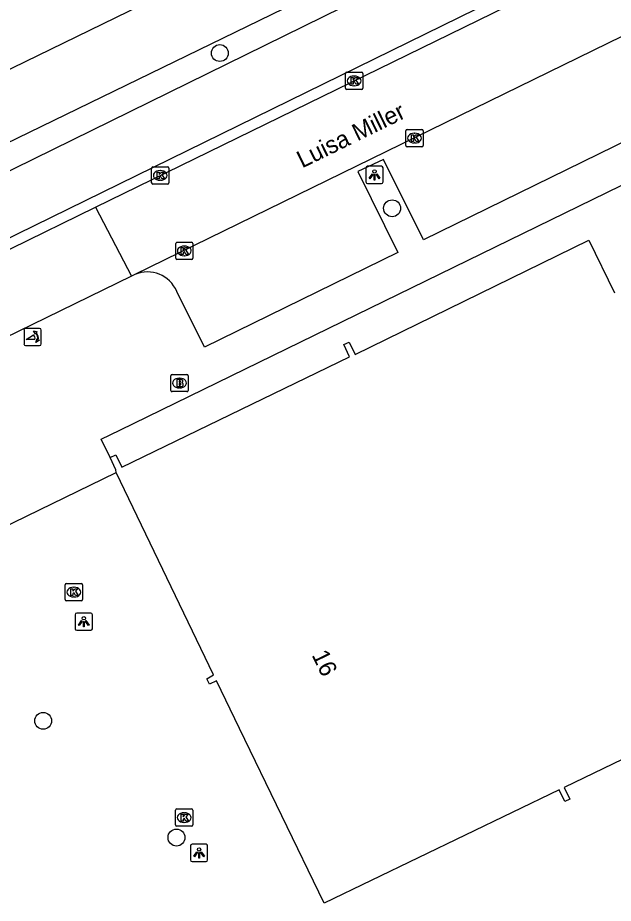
# Model space of a CAD drawing. Extents: x 160457 to 162082, y 388340 to 389736.
# Drawn here: x 161090.4 to 161125, y 388767 to 388818.4 of the extents above; entities that cross this region are included whole.
import ezdxf

# ---------------------------------------------------------------- set-up
doc = ezdxf.new("R2010")
doc.units = 0
for name, color, linetype in [('IMGEO_Boom', 7, 'Continuous'), ('IMGEO_Brandkraan', 7, 'Continuous'), ('IMGEO_Fietspad_gesloten', 7, 'Continuous'), ('IMGEO_Haag', 7, 'Continuous'), ('IMGEO_Hek', 7, 'Continuous'), ('IMGEO_Kolk', 7, 'Continuous'), ('IMGEO_Lichtpunt', 7, 'Continuous'), ('IMGEO_Openbare_ruimte_label', 7, 'Continuous'), ('IMGEO_Pand', 7, 'Continuous'), ('IMGEO_Pand_nummerreeks', 7, 'Continuous'), ('IMGEO_Poller', 7, 'Continuous'), ('IMGEO_Rijbaan_lokaal_gesloten', 7, 'Continuous'), ('IMGEO_Rijbaan_lokaal_open', 7, 'Continuous'), ('IMGEO_Voetpad_open', 7, 'Continuous'), ('IMGEO_Waterloop', 7, 'Continuous')]:
    doc.layers.add(name, color=color, linetype=linetype)

msp = doc.modelspace()

# ---------------------------------------------------------------- linework, layer by layer
at = {"layer": 'IMGEO_Boom'}
for centre in [(161102.158, 388816.336), (161112.149, 388807.331), (161091.903, 388777.596), (161099.638, 388770.826)]:
    msp.add_circle(centre, 0.489, dxfattribs=at)
at = {"layer": 'IMGEO_Brandkraan'}
for p, q in [((161099.393, 388797.694), (161100.245, 388797.694)), ((161099.318, 388796.768), (161099.318, 388797.62)), ((161099.806, 388797.474), (161099.831, 388797.474)), ((161100.319, 388797.62), (161100.319, 388796.768)), ((161100.245, 388796.694), (161099.393, 388796.694)), ((161099.829, 388796.914), (161099.804, 388796.914))]:
    msp.add_line(p, q, dxfattribs=at)
for points in [[(161099.393, 388797.694), (161100.245, 388797.694)], [(161099.318, 388796.768), (161099.318, 388797.62)], [(161099.666, 388797.394), (161099.666, 388796.994), (161099.879, 388796.994)], [(161099.897, 388797.394), (161099.666, 388797.394)], [(161099.845, 388797.313), (161099.791, 388797.313), (161099.791, 388797.237)], [(161099.791, 388797.237), (161099.844, 388797.237)], [(161099.853, 388797.161), (161099.791, 388797.161), (161099.791, 388797.08)], [(161100.319, 388797.62), (161100.319, 388796.768)], [(161100.245, 388796.694), (161099.393, 388796.694)], [(161099.791, 388797.08), (161099.853, 388797.08)]]:
    msp.add_lwpolyline(points, dxfattribs=at)
for centre, radius, start, end in [((161099.395, 388797.618), 0.0765, 91.552, 178.448), ((161099.395, 388797.618), 0.0765, 91.552, 178.448), ((161100.243, 388797.618), 0.0765, 1.552, 88.448), ((161100.243, 388797.618), 0.0765, 1.552, 88.448), ((161099.846, 388797.275), 0.0379, 267.8285, 90.9355), ((161099.854, 388797.12), 0.0404, 269.8759, 90.5077), ((161099.901, 388797.249), 0.145, 59.4692, 91.5367), ((161099.926, 388797.296), 0.0922, 285.5137, 58.1501), ((161099.931, 388797.104), 0.105, 301.3115, 78.989), ((161099.395, 388796.77), 0.0765, 181.552, 268.448), ((161099.395, 388796.77), 0.0765, 181.552, 268.448), ((161099.885, 388797.245), 0.251, 268.6676, 293.5347), ((161100.243, 388796.77), 0.0765, 271.552, 358.448), ((161100.243, 388796.77), 0.0765, 271.552, 358.448)]:
    msp.add_arc(centre, radius, start, end, dxfattribs=at)
for centre, major_axis, ratio, start_param, end_param in [((161099.805, 388797.194), (-0.387, 0.002), 0.722429, 4.712389, 7.853982), ((161099.83, 388797.194), (-0.39, 0.002), 0.717154, 1.570796, 4.712389)]:
    msp.add_ellipse(centre, major_axis=major_axis, ratio=ratio, start_param=start_param, end_param=end_param, dxfattribs=at)
at = {"layer": 'IMGEO_Fietspad_gesloten'}
for points in [[(161212.675, 388869.73), (161150.663, 388839.341), (161081.251, 388805.232)], [(161027.242, 388774.896), (161145.643, 388832.943), (161218.307, 388868.529)]]:
    msp.add_lwpolyline(points, dxfattribs=at)
at = {"layer": 'IMGEO_Haag'}
msp.add_lwpolyline([(161080.564, 388806.614), (161150.141, 388840.461), (161212.132, 388870.817)], dxfattribs=at)
at = {"layer": 'IMGEO_Hek'}
msp.add_lwpolyline([(161085.726, 388786.938), (161096.137, 388792.012)], dxfattribs=at)
at = {"layer": 'IMGEO_Kolk'}
for p, q in [((161109.452, 388814.298), (161109.452, 388815.15)), ((161109.527, 388815.224), (161110.379, 388815.224)), ((161110.453, 388815.15), (161110.453, 388814.298)), ((161109.94, 388815.004), (161109.965, 388815.004)), ((161110.379, 388814.224), (161109.527, 388814.224)), ((161109.963, 388814.444), (161109.938, 388814.444)), ((161112.951, 388810.974), (161112.951, 388811.826)), ((161113.026, 388811.9), (161113.878, 388811.9)), ((161113.439, 388811.68), (161113.464, 388811.68)), ((161113.952, 388811.826), (161113.952, 388810.974)), ((161113.462, 388811.12), (161113.437, 388811.12)), ((161113.878, 388810.9), (161113.026, 388810.9)), ((161098.198, 388808.81), (161098.198, 388809.662)), ((161098.273, 388809.736), (161099.125, 388809.736)), ((161098.686, 388809.516), (161098.711, 388809.516)), ((161099.199, 388809.662), (161099.199, 388808.81)), ((161099.125, 388808.736), (161098.273, 388808.736)), ((161098.709, 388808.956), (161098.684, 388808.956)), ((161099.594, 388804.432), (161099.594, 388805.284)), ((161099.669, 388805.358), (161100.521, 388805.358)), ((161100.082, 388805.138), (161100.107, 388805.138)), ((161100.595, 388805.284), (161100.595, 388804.432)), ((161100.521, 388804.358), (161099.669, 388804.358)), ((161100.105, 388804.578), (161100.08, 388804.578)), ((161093.188, 388784.638), (161093.188, 388785.49)), ((161093.263, 388785.564), (161094.115, 388785.564)), ((161093.676, 388785.344), (161093.701, 388785.344)), ((161094.189, 388785.49), (161094.189, 388784.638)), ((161094.115, 388784.564), (161093.263, 388784.564)), ((161093.699, 388784.784), (161093.674, 388784.784)), ((161099.585, 388771.561), (161099.585, 388772.413)), ((161099.66, 388772.487), (161100.512, 388772.487)), ((161100.073, 388772.267), (161100.098, 388772.267)), ((161100.586, 388772.413), (161100.586, 388771.561)), ((161100.512, 388771.487), (161099.66, 388771.487)), ((161100.096, 388771.707), (161100.071, 388771.707))]:
    msp.add_line(p, q, dxfattribs=at)
for points in [[(161109.452, 388814.298), (161109.452, 388815.15)], [(161109.527, 388815.224), (161110.379, 388815.224)], [(161110.453, 388815.15), (161110.453, 388814.298)], [(161109.773, 388814.924), (161109.896, 388814.924), (161109.896, 388814.773), (161110.026, 388814.924), (161110.19, 388814.924), (161110.044, 388814.773), (161110.197, 388814.524), (161110.045, 388814.524), (161109.96, 388814.688), (161109.896, 388814.621), (161109.896, 388814.524), (161109.773, 388814.524), (161109.773, 388814.924)], [(161110.379, 388814.224), (161109.527, 388814.224)], [(161112.951, 388810.974), (161112.951, 388811.826)], [(161113.026, 388811.9), (161113.878, 388811.9)], [(161113.272, 388811.6), (161113.395, 388811.6), (161113.395, 388811.449), (161113.525, 388811.6), (161113.689, 388811.6), (161113.543, 388811.449), (161113.696, 388811.2), (161113.544, 388811.2), (161113.459, 388811.364), (161113.395, 388811.297), (161113.395, 388811.2), (161113.272, 388811.2), (161113.272, 388811.6)], [(161113.952, 388811.826), (161113.952, 388810.974)], [(161113.878, 388810.9), (161113.026, 388810.9)], [(161098.198, 388808.81), (161098.198, 388809.662)], [(161098.273, 388809.736), (161099.125, 388809.736)], [(161099.199, 388809.662), (161099.199, 388808.81)], [(161098.519, 388809.436), (161098.642, 388809.436), (161098.642, 388809.285), (161098.772, 388809.436), (161098.936, 388809.436), (161098.79, 388809.285), (161098.943, 388809.036), (161098.791, 388809.036), (161098.706, 388809.2), (161098.642, 388809.133), (161098.642, 388809.036), (161098.519, 388809.036), (161098.519, 388809.436)], [(161099.125, 388808.736), (161098.273, 388808.736)], [(161099.594, 388804.432), (161099.594, 388805.284)], [(161099.669, 388805.358), (161100.521, 388805.358)], [(161099.915, 388805.058), (161100.038, 388805.058), (161100.038, 388804.907), (161100.168, 388805.058), (161100.332, 388805.058), (161100.186, 388804.907), (161100.339, 388804.658), (161100.187, 388804.658), (161100.102, 388804.822), (161100.038, 388804.755), (161100.038, 388804.658), (161099.915, 388804.658), (161099.915, 388805.058)], [(161100.595, 388805.284), (161100.595, 388804.432)], [(161100.521, 388804.358), (161099.669, 388804.358)], [(161093.188, 388784.638), (161093.188, 388785.49)], [(161093.263, 388785.564), (161094.115, 388785.564)], [(161094.189, 388785.49), (161094.189, 388784.638)], [(161093.509, 388785.264), (161093.632, 388785.264), (161093.632, 388785.113), (161093.762, 388785.264), (161093.926, 388785.264), (161093.78, 388785.113), (161093.933, 388784.864), (161093.781, 388784.864), (161093.696, 388785.028), (161093.632, 388784.961), (161093.632, 388784.864), (161093.509, 388784.864), (161093.509, 388785.264)], [(161094.115, 388784.564), (161093.263, 388784.564)], [(161099.585, 388771.561), (161099.585, 388772.413)], [(161099.66, 388772.487), (161100.512, 388772.487)], [(161099.906, 388772.187), (161100.029, 388772.187), (161100.029, 388772.036), (161100.159, 388772.187), (161100.323, 388772.187), (161100.177, 388772.036), (161100.33, 388771.787), (161100.178, 388771.787), (161100.093, 388771.951), (161100.029, 388771.884), (161100.029, 388771.787), (161099.906, 388771.787), (161099.906, 388772.187)], [(161100.586, 388772.413), (161100.586, 388771.561)], [(161100.512, 388771.487), (161099.66, 388771.487)]]:
    msp.add_lwpolyline(points, dxfattribs=at)
for centre, start, end in [((161109.529, 388815.148), 91.552, 178.448), ((161109.529, 388815.148), 91.552, 178.448), ((161110.377, 388815.148), 1.552, 88.448), ((161110.377, 388815.148), 1.552, 88.448), ((161109.529, 388814.3), 181.552, 268.448), ((161109.529, 388814.3), 181.552, 268.448), ((161110.377, 388814.3), 271.552, 358.448), ((161110.377, 388814.3), 271.552, 358.448), ((161113.028, 388811.824), 91.552, 178.448), ((161113.028, 388811.824), 91.552, 178.448), ((161113.876, 388811.824), 1.552, 88.448), ((161113.876, 388811.824), 1.552, 88.448), ((161113.028, 388810.976), 181.552, 268.448), ((161113.028, 388810.976), 181.552, 268.448), ((161113.876, 388810.976), 271.552, 358.448), ((161113.876, 388810.976), 271.552, 358.448), ((161098.275, 388809.66), 91.552, 178.448), ((161098.275, 388809.66), 91.552, 178.448), ((161099.123, 388809.66), 1.552, 88.448), ((161099.123, 388809.66), 1.552, 88.448), ((161098.275, 388808.812), 181.552, 268.448), ((161098.275, 388808.812), 181.552, 268.448), ((161099.123, 388808.812), 271.552, 358.448), ((161099.123, 388808.812), 271.552, 358.448), ((161099.671, 388805.282), 91.552, 178.448), ((161099.671, 388805.282), 91.552, 178.448), ((161100.519, 388805.282), 1.552, 88.448), ((161100.519, 388805.282), 1.552, 88.448), ((161099.671, 388804.434), 181.552, 268.448), ((161099.671, 388804.434), 181.552, 268.448), ((161100.519, 388804.434), 271.552, 358.448), ((161100.519, 388804.434), 271.552, 358.448), ((161093.265, 388785.488), 91.552, 178.448), ((161093.265, 388785.488), 91.552, 178.448), ((161094.113, 388785.488), 1.552, 88.448), ((161094.113, 388785.488), 1.552, 88.448), ((161093.265, 388784.64), 181.552, 268.448), ((161093.265, 388784.64), 181.552, 268.448), ((161094.113, 388784.64), 271.552, 358.448), ((161094.113, 388784.64), 271.552, 358.448), ((161099.662, 388772.411), 91.552, 178.448), ((161099.662, 388772.411), 91.552, 178.448), ((161100.51, 388772.411), 1.552, 88.448), ((161100.51, 388772.411), 1.552, 88.448), ((161099.662, 388771.563), 181.552, 268.448), ((161099.662, 388771.563), 181.552, 268.448), ((161100.51, 388771.563), 271.552, 358.448), ((161100.51, 388771.563), 271.552, 358.448)]:
    msp.add_arc(centre, 0.0765, start, end, dxfattribs=at)
for centre, major_axis, ratio, start_param, end_param in [((161109.939, 388814.724), (-0.387, 0.002), 0.722429, 4.712389, 7.853982), ((161109.964, 388814.724), (-0.39, 0.002), 0.717154, 1.570796, 4.712389), ((161113.438, 388811.4), (-0.387, 0.002), 0.722429, 4.712389, 7.853982), ((161113.463, 388811.4), (-0.39, 0.002), 0.717154, 1.570796, 4.712389), ((161098.685, 388809.236), (-0.387, 0.002), 0.722429, 4.712389, 7.853982), ((161098.71, 388809.236), (-0.39, 0.002), 0.717154, 1.570796, 4.712389), ((161100.081, 388804.858), (-0.387, 0.002), 0.722429, 4.712389, 7.853982), ((161100.106, 388804.858), (-0.39, 0.002), 0.717154, 1.570796, 4.712389), ((161093.675, 388785.064), (-0.387, 0.002), 0.722429, 4.712389, 7.853982), ((161093.7, 388785.064), (-0.39, 0.002), 0.717154, 1.570796, 4.712389), ((161100.072, 388771.987), (-0.387, 0.002), 0.722429, 4.712389, 7.853982), ((161100.097, 388771.987), (-0.39, 0.002), 0.717154, 1.570796, 4.712389)]:
    msp.add_ellipse(centre, major_axis=major_axis, ratio=ratio, start_param=start_param, end_param=end_param, dxfattribs=at)
at = {"layer": 'IMGEO_Lichtpunt'}
for p, q in [((161110.631, 388809.671), (161110.631, 388808.864)), ((161110.631, 388809.671), (161110.631, 388808.864)), ((161111.533, 388809.766), (161110.725, 388809.766)), ((161111.533, 388809.766), (161110.725, 388809.766)), ((161111.627, 388808.864), (161111.627, 388809.671)), ((161111.627, 388808.864), (161111.627, 388809.671)), ((161110.725, 388808.77), (161111.533, 388808.77)), ((161110.725, 388808.77), (161111.533, 388808.77)), ((161094.667, 388783.846), (161093.859, 388783.846)), ((161094.667, 388783.846), (161093.859, 388783.846)), ((161093.765, 388783.751), (161093.765, 388782.944)), ((161093.765, 388783.751), (161093.765, 388782.944)), ((161094.761, 388782.944), (161094.761, 388783.751)), ((161094.761, 388782.944), (161094.761, 388783.751)), ((161093.859, 388782.85), (161094.667, 388782.85)), ((161093.859, 388782.85), (161094.667, 388782.85)), ((161100.453, 388770.341), (161100.453, 388769.534)), ((161100.453, 388770.341), (161100.453, 388769.534)), ((161101.355, 388770.436), (161100.547, 388770.436)), ((161101.355, 388770.436), (161100.547, 388770.436)), ((161101.449, 388769.534), (161101.449, 388770.341)), ((161101.449, 388769.534), (161101.449, 388770.341)), ((161100.547, 388769.44), (161101.355, 388769.44)), ((161100.547, 388769.44), (161101.355, 388769.44))]:
    msp.add_line(p, q, dxfattribs=at)
for points in [[(161111.005, 388809.335), (161111.044, 388809.307), (161110.856, 388809.045), (161110.818, 388809.072), (161111.005, 388809.335)], [(161111.107, 388809.287), (161111.154, 388809.287), (161111.154, 388808.965), (161111.107, 388808.965), (161111.107, 388809.287)], [(161111.217, 388809.307), (161111.255, 388809.334), (161111.442, 388809.072), (161111.403, 388809.044), (161111.217, 388809.307)], [(161094.139, 388783.415), (161094.178, 388783.387), (161093.99, 388783.125), (161093.952, 388783.152), (161094.139, 388783.415)], [(161094.241, 388783.367), (161094.288, 388783.367), (161094.288, 388783.045), (161094.241, 388783.045), (161094.241, 388783.367)], [(161094.351, 388783.387), (161094.389, 388783.414), (161094.576, 388783.152), (161094.537, 388783.124), (161094.351, 388783.387)], [(161100.827, 388770.005), (161100.866, 388769.977), (161100.678, 388769.715), (161100.64, 388769.742), (161100.827, 388770.005)], [(161100.929, 388769.957), (161100.976, 388769.957), (161100.976, 388769.635), (161100.929, 388769.635), (161100.929, 388769.957)], [(161101.039, 388769.977), (161101.077, 388770.004), (161101.264, 388769.742), (161101.225, 388769.714), (161101.039, 388769.977)]]:
    msp.add_lwpolyline(points, dxfattribs=at)
for centre in [(161111.13, 388809.469), (161094.264, 388783.549), (161100.952, 388770.139)]:
    msp.add_circle(centre, 0.0994, dxfattribs=at)
for centre, start, end in [((161110.725, 388809.671), 90, 180), ((161110.725, 388809.671), 90, 180), ((161111.533, 388809.671), 0, 90), ((161111.533, 388809.671), 0, 90), ((161110.725, 388808.864), 180, 270), ((161110.725, 388808.864), 180, 270), ((161111.533, 388808.864), 270, 0), ((161111.533, 388808.864), 270, 360), ((161093.859, 388783.751), 90, 180), ((161093.859, 388783.751), 90, 180), ((161094.667, 388783.751), 0, 90), ((161094.667, 388783.751), 0, 90), ((161093.859, 388782.944), 180, 270), ((161093.859, 388782.944), 180, 270), ((161094.667, 388782.944), 270, 0), ((161094.667, 388782.944), 270, 360), ((161100.547, 388770.341), 90, 180), ((161100.547, 388770.341), 90, 180), ((161101.355, 388770.341), 0, 90), ((161101.355, 388770.341), 0, 90), ((161100.547, 388769.534), 180, 270), ((161100.547, 388769.534), 180, 270), ((161101.355, 388769.534), 270, 0), ((161101.355, 388769.534), 270, 360)]:
    msp.add_arc(centre, 0.0946, start, end, dxfattribs=at)
at = {"layer": 'IMGEO_Pand'}
for points in [[(161095.788, 388792.868), (161096.116, 388793.028), (161096.472, 388792.308), (161109.678, 388798.706), (161109.352, 388799.423), (161109.653, 388799.565), (161109.999, 388798.859), (161123.57, 388805.473), (161125.047, 388802.421)], [(161096.137, 388792.012), (161096.116, 388792.164), (161095.788, 388792.868)], [(161135.749, 388780.312), (161122.124, 388773.733), (161122.455, 388773.049), (161122.167, 388772.91), (161121.837, 388773.595), (161108.209, 388767.015), (161103.3, 388777.158), (161101.965, 388779.917), (161101.55, 388779.718), (161101.395, 388780.026), (161101.79, 388780.258), (161096.137, 388792.012)]]:
    msp.add_lwpolyline(points, dxfattribs=at)
at = {"layer": 'IMGEO_Poller'}
for p, q in [((161090.795, 388800.269), (161090.795, 388799.462)), ((161090.795, 388800.269), (161090.795, 388799.462)), ((161091.697, 388800.364), (161090.889, 388800.364)), ((161091.697, 388800.364), (161090.889, 388800.364)), ((161091.791, 388799.462), (161091.791, 388800.269)), ((161091.791, 388799.462), (161091.791, 388800.269)), ((161090.889, 388799.367), (161091.697, 388799.367)), ((161090.889, 388799.367), (161091.697, 388799.367))]:
    msp.add_line(p, q, dxfattribs=at)
for points in [[(161091.43, 388799.72), (161090.917, 388799.72), (161091.347, 388799.995)], [(161091.474, 388800.093), (161091.462, 388800.02), (161091.337, 388800.225)], [(161091.337, 388800.225), (161091.568, 388800.159), (161091.497, 388800.127)], [(161091.49, 388799.548), (161091.556, 388799.779), (161091.586, 388799.711)], [(161091.622, 388799.684), (161091.694, 388799.673), (161091.49, 388799.548)]]:
    msp.add_lwpolyline(points, dxfattribs=at)
for centre, radius, start, end in [((161090.889, 388800.269), 0.0946, 90, 180), ((161090.889, 388800.269), 0.0946, 90, 180), ((161091.697, 388800.269), 0.0946, 0, 90), ((161091.697, 388800.269), 0.0946, 0, 90), ((161091.102, 388799.77), 0.332, 351.3247, 42.4854), ((161091.116, 388799.78), 0.476, 351.7527, 41.1691), ((161091.116, 388799.78), 0.516, 349.3569, 42.2912), ((161090.889, 388799.462), 0.0946, 180, 270), ((161090.889, 388799.462), 0.0946, 180, 270), ((161091.697, 388799.462), 0.0946, 270, 0), ((161091.697, 388799.462), 0.0946, 270, 0)]:
    msp.add_arc(centre, radius, start, end, dxfattribs=at)
at = {"layer": 'IMGEO_Rijbaan_lokaal_gesloten'}
for points in [[(161094.935, 388807.394), (161145.947, 388832.322)], [(161146.933, 388827.808), (161129.781, 388819.404), (161097.227, 388803.492)], [(161097.227, 388803.492), (161097.026, 388803.394)]]:
    msp.add_lwpolyline(points, dxfattribs=at)
at = {"layer": 'IMGEO_Rijbaan_lokaal_open'}
for points in [[(161080.252, 388800.209), (161094.935, 388807.394)], [(161094.935, 388807.394), (161097.026, 388803.394)], [(161097.026, 388803.394), (161082.194, 388796.16)]]:
    msp.add_lwpolyline(points, dxfattribs=at)
at = {"layer": 'IMGEO_Voetpad_open'}
for points in [[(161149.419, 388822.844), (161135.767, 388816.186), (161133.429, 388820.856), (161131.964, 388820.141), (161134.266, 388815.434), (161113.966, 388805.492), (161111.654, 388810.164), (161110.164, 388809.461), (161112.473, 388804.775), (161101.271, 388799.28), (161099.659, 388802.511)], [(161095.788, 388792.868), (161095.265, 388793.938), (161096.351, 388794.469), (161127.016, 388809.435)], [(161085.726, 388786.938), (161096.137, 388792.012)]]:
    msp.add_lwpolyline(points, dxfattribs=at)
msp.add_arc((161097.945, 388801.768), 1.868, 23.4521, 112.6124, dxfattribs=at)
at = {"layer": 'IMGEO_Waterloop'}
msp.add_lwpolyline([(161214.331, 388876.285), (161203.521, 388870.721), (161077.309, 388809.227), (161070.115, 388805.722), (161023.553, 388783.036)], dxfattribs=at)

# ---------------------------------------------------------------- texts
at = {"layer": 'IMGEO_Openbare_ruimte_label'}
msp.add_text('Luisa Miller', height=1, rotation=26.0272, dxfattribs=at).set_placement((161106.932, 388809.642))
at = {"layer": 'IMGEO_Pand_nummerreeks'}
msp.add_text('16', height=1, rotation=295.7714, dxfattribs=at).set_placement((161107.469, 388781.418))

doc.saveas('drawing.dxf')
